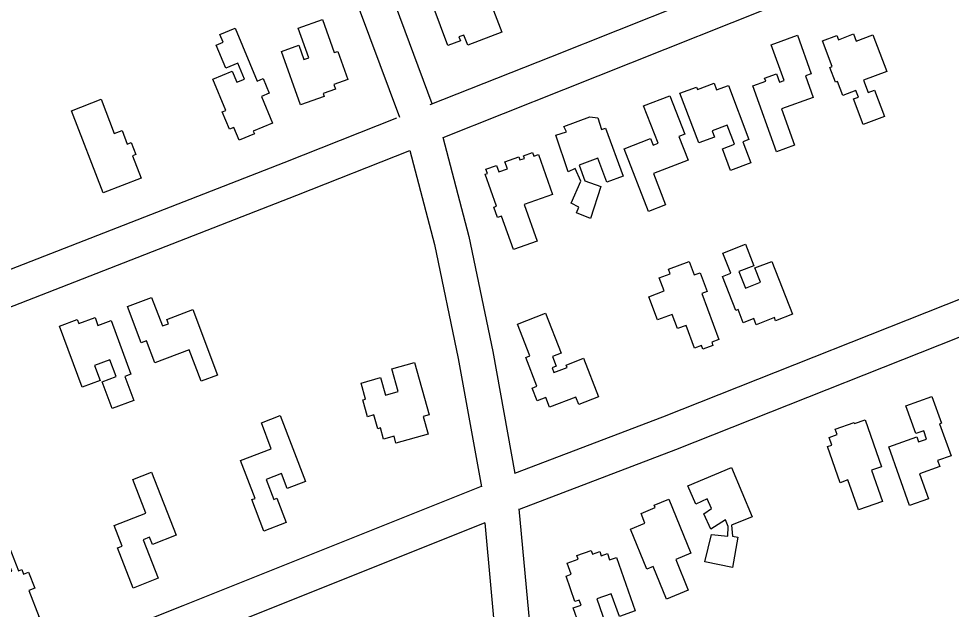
# Model space of a CAD drawing. Extents: x 3329297 to 3367176, y 649250 to 674653.
# Drawn here: x 3349536 to 3350330, y 670887 to 671390 of the extents above; entities that cross this region are included whole.
import ezdxf

# ---------------------------------------------------------------- set-up
doc = ezdxf.new("R2010")
doc.units = 0
doc.layers.add('V-BLDG-OTLN', color=7, linetype='Continuous')
doc.layers.add('V-ROAD-CNTR', color=7, linetype='Continuous')

msp = doc.modelspace()

# ---------------------------------------------------------------- linework, layer by layer
at = {"layer": 'V-BLDG-OTLN'}
for points in [[(3349914.27, 671408.62), (3349933.59, 671415.94), (3349947.76, 671378.52), (3349918.68, 671367.51), (3349915.41, 671376.15), (3349911.12, 671374.53), (3349912.36, 671371.28), (3349901.74, 671367.26), (3349889.09, 671400.64), (3349894.54, 671402.71), (3349885.59, 671426.33), (3349904.81, 671433.58)], [(3349794.88, 671389.28), (3349804.94, 671361.22), (3349807.87, 671362.27), (3349816.5, 671338.2), (3349804.7, 671333.97), (3349806.04, 671330.21), (3349795.44, 671326.41), (3349796.32, 671323.94), (3349776.21, 671316.73), (3349759.93, 671362.15), (3349774.63, 671367.42), (3349778.97, 671355.34), (3349783.25, 671356.88), (3349774.28, 671381.9)], [(3349720.39, 671382.06), (3349739.15, 671336.97), (3349744.34, 671339.13), (3349749.51, 671326.72), (3349742.93, 671323.99), (3349752.4, 671301.25), (3349735.88, 671294.37), (3349736.88, 671291.97), (3349723.89, 671286.56), (3349719.31, 671297.56), (3349715.7, 671296.06), (3349709.54, 671310.83), (3349712.5, 671312.06), (3349701.48, 671338.54), (3349717.94, 671345.39), (3349721.85, 671335.97), (3349728.44, 671338.72), (3349722.81, 671352.24), (3349712.52, 671347.96), (3349704.33, 671367.63), (3349710.2, 671370.07), (3349707.45, 671376.68)], [(3350263.54, 671376.42), (3350275.44, 671345.14), (3350255.76, 671337.66), (3350259.69, 671327.32), (3350265.1, 671329.38), (3350273.67, 671306.84), (3350255.51, 671299.93), (3350247.2, 671321.8), (3350251.35, 671323.38), (3350249.27, 671328.84), (3350238.19, 671324.62), (3350233.58, 671336.76), (3350231.7, 671336.04), (3350226.91, 671348.63), (3350228.93, 671349.4), (3350220.63, 671371.22), (3350232.9, 671375.88), (3350234.29, 671372.21), (3350247.14, 671377.1), (3350249.44, 671371.06)], [(3350181.53, 671276.81), (3350161.4, 671332.94), (3350172.38, 671336.87), (3350171.4, 671339.6), (3350181.68, 671343.28), (3350184.23, 671336.18), (3350188.05, 671337.55), (3350177.15, 671367.95), (3350199.46, 671375.96), (3350211.19, 671343.26), (3350206.17, 671341.45), (3350212.78, 671323), (3350185.91, 671313.36), (3350197.02, 671282.37)], [(3350115.34, 671284.29), (3350099.32, 671326.61), (3350113.37, 671331.93), (3350114.18, 671329.79), (3350128.43, 671335.18), (3350130.6, 671329.43), (3350140.71, 671333.25), (3350158.07, 671287.37), (3350152.82, 671285.38), (3350159.6, 671267.45), (3350142.42, 671260.95), (3350135.5, 671279.26), (3350145.8, 671283.16), (3350139.66, 671299.39), (3350126.71, 671294.49), (3350128.66, 671289.33)], [(3349608.19, 671241.81), (3349581.19, 671311.74), (3349606.38, 671321.47), (3349617.59, 671292.44), (3349624.15, 671294.97), (3349628.61, 671283.4), (3349631.93, 671284.68), (3349635.86, 671274.49), (3349633.06, 671273.41), (3349640.43, 671254.26)], [(3350072.48, 671225.98), (3350051.88, 671279.35), (3350074.35, 671288.02), (3350076.47, 671282.53), (3350080.66, 671284.14), (3350068.42, 671315.86), (3350090.82, 671324.51), (3350103.46, 671291.74), (3350098.45, 671289.81), (3350106.21, 671269.7), (3350076.8, 671258.35), (3350087.11, 671231.63)], [(3350035.83, 671296.84), (3350050.92, 671255.9), (3350037.08, 671250.8), (3350029.55, 671271.22), (3350013.56, 671265.33), (3350018.48, 671251.99), (3350032.06, 671247.2), (3350023.27, 671220.09), (3350011.33, 671224.71), (3350013.18, 671229.76), (3350006.75, 671232.99), (3350015.06, 671251.83), (3350010.02, 671262.41), (3350004.04, 671259.66), (3349993.52, 671290.95), (3350002.72, 671293.69), (3350000.43, 671298.29), (3350022.51, 671306.52), (3350029.41, 671305.59), (3350032.56, 671295.64)], [(3349957.48, 671193.55), (3349947.42, 671222.07), (3349944.03, 671220.87), (3349940.92, 671229.7), (3349943.09, 671230.47), (3349933.5, 671257.67), (3349935.4, 671258.34), (3349934.09, 671262.04), (3349943.04, 671265.19), (3349944.99, 671259.67), (3349952.34, 671262.26), (3349950.22, 671268.29), (3349962.1, 671272.48), (3349963.05, 671269.79), (3349966.85, 671271.13), (3349966.05, 671273.41), (3349973.77, 671276.14), (3349974.89, 671272.97), (3349978.8, 671274.36), (3349990.8, 671240.32), (3349966.7, 671231.82), (3349977.68, 671200.67)], [(3350177.68, 671183.49), (3350195.07, 671138.41), (3350180.87, 671132.93), (3350179.86, 671135.56), (3350164.22, 671129.53), (3350162.23, 671134.69), (3350153.26, 671131.22), (3350148.93, 671142.46), (3350146.89, 671141.67), (3350135.69, 671170.71), (3350142.55, 671173.35), (3350135.92, 671190.54), (3350155.29, 671198.02), (3350162.33, 671179.75), (3350149.57, 671174.83), (3350155.04, 671160.63), (3350168.02, 671165.63), (3350163.27, 671177.94)], [(3350117.86, 671156.02), (3350132.5, 671116.91), (3350126.4, 671114.63), (3350127.44, 671111.86), (3350118.97, 671108.69), (3350117.78, 671111.88), (3350111.84, 671109.66), (3350104.62, 671128.95), (3350097.23, 671126.19), (3350092.73, 671138.24), (3350080.3, 671133.58), (3350072.88, 671153.41), (3350085.79, 671158.24), (3350081.58, 671169.47), (3350090.92, 671172.97), (3350089.49, 671176.79), (3350107.21, 671183.42), (3350111.52, 671171.91), (3350116.52, 671173.78), (3350122.52, 671157.76)], [(3349684.51, 671142.36), (3349705.56, 671086.7), (3349691.49, 671081.38), (3349681.34, 671108.23), (3349652.01, 671097.14), (3349645, 671115.68), (3349640.45, 671113.96), (3349628.72, 671144.97), (3349649.33, 671152.76), (3349658.52, 671128.47), (3349663.64, 671130.41), (3349662.29, 671133.96)], [(3349984.97, 671139.25), (3349998.24, 671105.2), (3349990.87, 671102.33), (3349994.04, 671094.2), (3349990.43, 671092.79), (3349991.98, 671088.81), (3350003.21, 671093.19), (3350002.43, 671095.21), (3350017.17, 671100.96), (3350029.98, 671068.11), (3350013.19, 671061.57), (3350010.7, 671067.95), (3349988.3, 671059.22), (3349985.01, 671067.67), (3349977.74, 671064.84), (3349973.53, 671075.63), (3349977.51, 671077.18), (3349967.98, 671101.61), (3349971.48, 671102.98), (3349960.99, 671129.9)], [(3349590.14, 671076.33), (3349570.93, 671128.32), (3349586.03, 671133.9), (3349587.29, 671130.47), (3349601.23, 671135.62), (3349603.68, 671129), (3349614.89, 671133.14), (3349631.81, 671087.38), (3349626.57, 671085.44), (3349634.12, 671064.99), (3349615.68, 671058.17), (3349607.23, 671081.03), (3349619.04, 671085.4), (3349613.77, 671099.66), (3349600.86, 671094.89), (3349605.6, 671082.05)], [(3349873.38, 671097.43), (3349885.71, 671052.81), (3349880.68, 671051.42), (3349884.87, 671036.28), (3349857.44, 671028.7), (3349855.83, 671034.51), (3349846.9, 671032.04), (3349844.25, 671041.62), (3349842, 671041), (3349838.77, 671052.69), (3349833.32, 671051.19), (3349829.38, 671065.45), (3349831.54, 671066.05), (3349827.72, 671079.88), (3349844.35, 671084.48), (3349848.46, 671069.62), (3349859.29, 671072.61), (3349853.92, 671092.05)], [(3350294.99, 670975.48), (3350277.16, 671025.62), (3350301.02, 671034.11), (3350302.59, 671029.7), (3350309.46, 671032.14), (3350306.94, 671039.22), (3350300.16, 671036.81), (3350291.76, 671060.41), (3350313.95, 671068.3), (3350321.98, 671045.71), (3350320.54, 671045.2), (3350330.23, 671017.98), (3350318.73, 671013.89), (3350320.58, 671008.69), (3350303.48, 671002.6), (3350311.09, 670981.2)], [(3349758.82, 671052.12), (3349780.33, 670995.99), (3349764.83, 670990.06), (3349759.98, 671002.72), (3349746.88, 670997.7), (3349753.37, 670980.78), (3349756.13, 670981.84), (3349764.08, 670961.09), (3349744.93, 670953.75), (3349734.65, 670980.57), (3349737.44, 670981.64), (3349725.1, 671013.84), (3349751.32, 671023.89), (3349742.85, 671046)], [(3350256.97, 671048.64), (3350271.15, 671008.62), (3350262.52, 671005.57), (3350271.94, 670979), (3350251.52, 670971.77), (3350242.46, 670997.34), (3350235.82, 670995), (3350224.93, 671025.75), (3350228.6, 671027.05), (3350226.3, 671033.55), (3350233.14, 671035.98), (3350231.5, 671040.62), (3350247.62, 671046.33), (3350247.93, 671045.45)], [(3349649.32, 671004.05), (3349670.37, 670950.22), (3349650.17, 670942.32), (3349647.71, 670948.63), (3349642.04, 670946.41), (3349654.85, 670913.66), (3349633.54, 670905.33), (3349620.18, 670939.49), (3349624.21, 670941.07), (3349617.38, 670958.54), (3349644.44, 670969.12), (3349633.24, 670997.76)], [(3350143.34, 671007.93), (3350160.73, 670966.07), (3350143.3, 670958.82), (3350144.15, 670949.55), (3350148.75, 670948.62), (3350144.1, 670922.88), (3350120.67, 670927.52), (3350126.22, 670950.96), (3350140.02, 670949.55), (3350140.49, 670957.83), (3350138.2, 670963.35), (3350125.77, 670955.56), (3350119.82, 670968.44), (3350126.27, 670973.03), (3350122.6, 670981.31), (3350112.94, 670976.73), (3350106.09, 670992.46)], [(3350089.96, 670980.91), (3350108.73, 670934.9), (3350095.81, 670929.63), (3350106.46, 670903.53), (3350087.78, 670895.91), (3350076.47, 670923.64), (3350071.17, 670921.48), (3350057.28, 670955.55), (3350069.56, 670960.56), (3350066.19, 670968.84), (3350078.29, 670973.78), (3350077.46, 670975.81)], [(3349519.85, 670960.8), (3349535.87, 670919.85), (3349538.82, 670921.01), (3349540.31, 670917.21), (3349544.55, 670918.87), (3349549.92, 670905.13), (3349544.83, 670903.14), (3349553.72, 670880.43), (3349536.42, 670873.67), (3349537.58, 670870.72), (3349522.39, 670864.78), (3349517.88, 670876.31), (3349516.23, 670875.67), (3349509.9, 670891.84), (3349512.27, 670892.77), (3349501.46, 670920.41), (3349516.42, 670926.27), (3349520.52, 670915.79), (3349530.26, 670919.6), (3349524.72, 670933.77), (3349510.88, 670928.36), (3349503.66, 670946.82), (3349507.93, 670948.48), (3349505.33, 670955.12)], [(3350045.27, 670931.34), (3350061.28, 670885.79), (3350047.74, 670881.03), (3350040.9, 670900.5), (3350028.42, 670896.11), (3350038.2, 670868.29), (3350018.03, 670861.2), (3350008.49, 670888.33), (3350015.09, 670890.65), (3350013.52, 670895.11), (3350009.95, 670893.86), (3350002.32, 670915.56), (3350006.66, 670917.08), (3350003.33, 670926.56), (3350012.69, 670929.85), (3350011.58, 670933), (3350023.83, 670937.3), (3350024.91, 670934.22), (3350031.09, 670936.39), (3350032.34, 670932.82), (3350037.59, 670934.67), (3350039.48, 670929.3)]]:
    msp.add_lwpolyline(points, close=True, dxfattribs=at)
at = {"layer": 'V-ROAD-CNTR'}
for points in [[(3349783.71, 671587.76), (3349837.36, 671454.13), (3349888, 671318.02)], [(3349755.88, 671576.55), (3349809.38, 671443.31), (3349860.39, 671306.19)], [(3349886.51, 671316.95), (3349989.29, 671357.69), (3350217.72, 671448.75)], [(3349897.56, 671289.06), (3350000.37, 671329.81), (3350230, 671421.35)], [(3349449.82, 671145.88), (3349762.17, 671267.67), (3349858.22, 671305.74)], [(3349897.3, 671289.1), (3349919.58, 671204.75), (3349939.92, 671106.59), (3349958.65, 671002.92)], [(3349022.62, 670943.42), (3349023.63, 670944.03), (3349073.99, 670964.4), (3349231.88, 671027.94), (3349460.76, 671117.94), (3349773.15, 671239.75), (3349869.27, 671277.85)], [(3349869.28, 671277.73), (3349890.37, 671197.87), (3349910.47, 671100.88), (3349930.22, 670991.51)], [(3350581.67, 671247.6), (3350373.82, 671165.57), (3350084.61, 671050.85), (3349958.38, 671002.81)], [(3350597.66, 671221.66), (3350384.86, 671137.68), (3350095.48, 671022.89), (3349962.51, 670972.28)], [(3349930.15, 670991.85), (3349675.98, 670890.21), (3349423.12, 670789.6), (3349221.01, 670710.59), (3349218.57, 670710.04), (3349214.63, 670708.88), (3349213.38, 670708.43)], [(3349962.22, 670972.67), (3349973.41, 670851), (3349977.64, 670726.93), (3349976.76, 670668.82)], [(3349933.23, 670960.78), (3349687.1, 670862.35)], [(3349933.17, 670960.95), (3349943.45, 670849.11), (3349947.64, 670726.64), (3349946.48, 670650.74)]]:
    msp.add_lwpolyline(points, dxfattribs=at)

doc.saveas('drawing.dxf')
